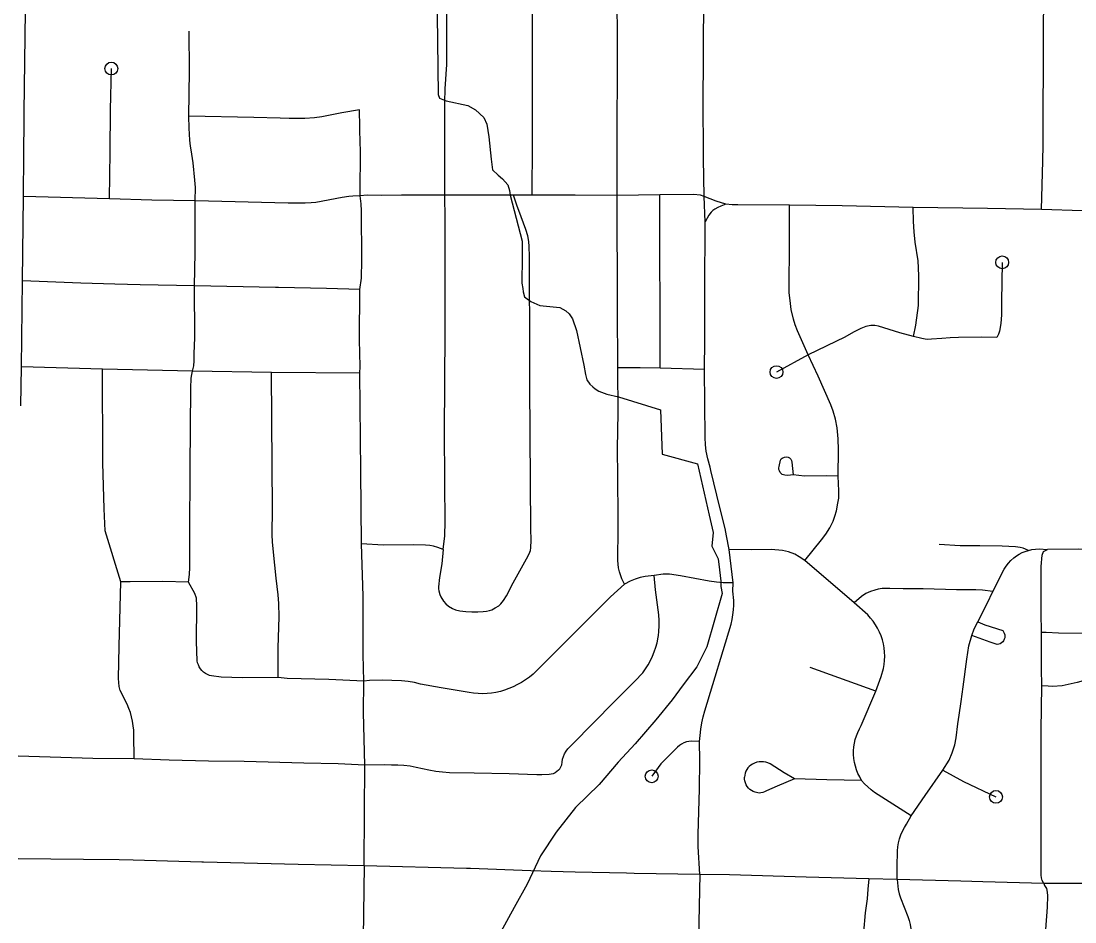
# Model space of a CAD drawing. Extents: x -19 to 366, y -4 to 359.
# Drawn here: x 150.262 to 151.042, y 191.643 to 192.309 of the extents above; entities that cross this region are included whole.
import ezdxf

# ---------------------------------------------------------------- set-up
doc = ezdxf.new("R2010")
doc.units = 0
for name, color, linetype in [('Level 33', 7, 'Continuous'), ('Level 35', 7, 'Continuous'), ('Level 43', 7, 'Continuous'), ('Level 60', 7, 'Continuous')]:
    doc.layers.add(name, color=color, linetype=linetype)

msp = doc.modelspace()

# ---------------------------------------------------------------- linework, layer by layer
at = {"layer": 'Level 33'}
for points in [[(150.5755, 192.18006), (150.57554, 192.21914), (150.57557, 192.24883), (150.57584, 192.25881), (150.57694, 192.2768), (150.57694, 192.31867), (150.57709, 192.33352), (150.57679, 192.37287)], [(150.64001, 192.18017), (150.64027, 192.21814), (150.64038, 192.23442), (150.64042, 192.28678), (150.64026, 192.33884), (150.64001, 192.37316)], [(150.70301, 192.17995), (150.70309, 192.21716), (150.7032, 192.28456), (150.70301, 192.3361), (150.7025, 192.37297)], [(150.7673, 192.17904), (150.76678, 192.20729), (150.76673, 192.21617), (150.76653, 192.24423), (150.76712, 192.32805), (150.7656, 192.37274)], [(151.01699, 192.16951), (151.01788, 192.20555), (151.01815, 192.21709), (151.01843, 192.30116), (151.01878, 192.35035)], [(150.26371, 192.1792), (150.26399, 192.21005), (150.26421, 192.23601), (150.26426, 192.24145), (150.26529, 192.31626)], [(150.38615, 192.23848), (150.38658, 192.27179), (150.38642, 192.30138)], [(150.32742, 192.17731), (150.32781, 192.21196), (150.32815, 192.24317), (150.3288, 192.27373)], [(150.51229, 192.24332), (150.49933, 192.24101), (150.4846, 192.23797), (150.47908, 192.23726), (150.47199, 192.23677), (150.46034, 192.23669), (150.45358, 192.23693), (150.43428, 192.23761), (150.38615, 192.23848)], [(150.51282, 192.17958), (150.51298, 192.21464), (150.51292, 192.21747), (150.51229, 192.24332)], [(150.39089, 192.17593), (150.39092, 192.18586), (150.39065, 192.19108), (150.38926, 192.20412), (150.38775, 192.21374), (150.38736, 192.21625), (150.38683, 192.22067), (150.3863, 192.22967), (150.38615, 192.23848)], [(150.26304, 192.1167), (150.26371, 192.1792)], [(150.32742, 192.17731), (150.26371, 192.1792)], [(150.51282, 192.17958), (150.50743, 192.1794), (150.50436, 192.17914), (150.49962, 192.17839), (150.48002, 192.17472), (150.47662, 192.17433), (150.47216, 192.17409), (150.4597, 192.17413), (150.39089, 192.17593)], [(150.51262, 192.11038), (150.51376, 192.1188), (150.51401, 192.13193), (150.51389, 192.16855), (150.51366, 192.17369), (150.51282, 192.17958)], [(150.54345, 192.18016), (150.52892, 192.17993), (150.51799, 192.18005), (150.51282, 192.17958)], [(150.5755, 192.18006), (150.54345, 192.18016)], [(150.57417, 191.91812), (150.57545, 191.92827), (150.57571, 191.93871), (150.57548, 191.96698), (150.57517, 192.00728), (150.57537, 192.03856), (150.57566, 192.0822), (150.57567, 192.11034), (150.57572, 192.16243), (150.5755, 192.18006)], [(150.6065, 192.18), (150.5755, 192.18006)], [(150.62632, 192.18002), (150.6065, 192.18)], [(150.64001, 192.18017), (150.62632, 192.18002)], [(150.63841, 191.91622), (150.63876, 191.91736), (150.63914, 191.91943), (150.63936, 191.92496), (150.6392, 191.93348), (150.63895, 191.96771), (150.63845, 192.03987), (150.6383, 192.05993), (150.63825, 192.09111), (150.63823, 192.10499), (150.63817, 192.13475), (150.63793, 192.14211), (150.63758, 192.14596), (150.63681, 192.15005), (150.63542, 192.15479), (150.63204, 192.16402), (150.62865, 192.17264), (150.62632, 192.18002)], [(150.67187, 192.18005), (150.64001, 192.18017)], [(150.70301, 192.17995), (150.67187, 192.18005)], [(150.73462, 192.18024), (150.70301, 192.17995)], [(150.70335, 192.0525), (150.70324, 192.09631), (150.70301, 192.17995)], [(150.7673, 192.17904), (150.76459, 192.17999), (150.75946, 192.18053), (150.73462, 192.18024)], [(150.7349, 192.05212), (150.73462, 192.18024)], [(150.76802, 192.16041), (150.7673, 192.17904)], [(150.78343, 192.17342), (150.77625, 192.17569), (150.7673, 192.17904)], [(150.39089, 192.17593), (150.35876, 192.17647), (150.32742, 192.17731)], [(150.39028, 192.11318), (150.39086, 192.13739), (150.39089, 192.17593)], [(150.78343, 192.17342), (150.77975, 192.17204), (150.77746, 192.17097), (150.77525, 192.16977), (150.77376, 192.16872), (150.77257, 192.16755), (150.77081, 192.16542), (150.76802, 192.16041)], [(150.83055, 192.17282), (150.79225, 192.17293), (150.78808, 192.17303), (150.78343, 192.17342)], [(150.84436, 192.06203), (150.83641, 192.07983), (150.8347, 192.08419), (150.83351, 192.08829), (150.8318, 192.0956), (150.83089, 192.1022), (150.83029, 192.10796), (150.83011, 192.11385), (150.83048, 192.1413), (150.83055, 192.17282)], [(150.86932, 192.17209), (150.83055, 192.17282)], [(150.92183, 192.1711), (150.86932, 192.17209)], [(150.9222, 192.07557), (150.9238, 192.08389), (150.92597, 192.0985), (150.92611, 192.1201), (150.92599, 192.12643), (150.92559, 192.1316), (150.92343, 192.14547), (150.92264, 192.15289), (150.92217, 192.16068), (150.92183, 192.1711)], [(150.97683, 192.17018), (150.92183, 192.1711)], [(151.01699, 192.16951), (150.97683, 192.17018)], [(151.04719, 192.16858), (151.01699, 192.16951)], [(150.76759, 192.05126), (150.76785, 192.0726), (150.76792, 192.10903), (150.76802, 192.16041)], [(150.98782, 192.13041), (150.98741, 192.10156), (150.98735, 192.09166), (150.98683, 192.08522), (150.98582, 192.07951), (150.98505, 192.07732), (150.98395, 192.07482), (150.97283, 192.07498), (150.95548, 192.07485), (150.94942, 192.07458), (150.94323, 192.0741), (150.9356, 192.07351), (150.93274, 192.07343), (150.93072, 192.07361), (150.92829, 192.07405), (150.9222, 192.07557)], [(150.26222, 192.05312), (150.26304, 192.1167)], [(150.39028, 192.11318), (150.35014, 192.11377), (150.33149, 192.11428), (150.30613, 192.11497), (150.26304, 192.1167)], [(150.38885, 192.05007), (150.3899, 192.05402), (150.39012, 192.05757), (150.39009, 192.0627), (150.39043, 192.07487), (150.39028, 192.11318)], [(150.51262, 192.11038), (150.48806, 192.11105), (150.45245, 192.11172), (150.45022, 192.11176), (150.39028, 192.11318)], [(150.51253, 192.0484), (150.51281, 192.05333), (150.51239, 192.07307), (150.51262, 192.11038)], [(150.9222, 192.07557), (150.9122, 192.07819), (150.89637, 192.08325), (150.89358, 192.08379), (150.89067, 192.08378), (150.88705, 192.08289), (150.88326, 192.08145), (150.87792, 192.07869), (150.87149, 192.07503), (150.84436, 192.06203)], [(150.84436, 192.06203), (150.82084, 192.04927)], [(150.86655, 191.97242), (150.86669, 191.99172), (150.86644, 191.99996), (150.86575, 192.00815), (150.86452, 192.01441), (150.86273, 192.02042), (150.86098, 192.02495), (150.8517, 192.04628), (150.84436, 192.06203)], [(150.2618, 192.02441), (150.26222, 192.05312)], [(150.32228, 192.05155), (150.26222, 192.05312)], [(150.32425, 191.9319), (150.32351, 191.94809), (150.32258, 191.9823), (150.32248, 191.98547), (150.32228, 192.05155)], [(150.38885, 192.05007), (150.32228, 192.05155)], [(150.38592, 191.894), (150.38665, 191.8997), (150.38676, 191.90472), (150.38678, 191.92231), (150.38677, 191.92892), (150.38718, 191.97862), (150.38764, 192.03749), (150.38795, 192.04468), (150.38834, 192.04757), (150.38885, 192.05007)], [(150.44722, 192.04908), (150.38885, 192.05007)], [(150.45223, 191.82356), (150.45208, 191.8453), (150.45284, 191.86829), (150.45275, 191.87825), (150.45223, 191.88469), (150.45082, 191.89694), (150.44864, 191.91616), (150.44798, 191.92372), (150.44773, 191.92885), (150.44789, 191.94834), (150.44766, 191.98026), (150.44722, 192.04908)], [(150.51253, 192.0484), (150.44722, 192.04908)], [(150.51375, 191.92219), (150.51323, 191.97601), (150.51253, 192.0484)], [(150.70837, 191.89239), (150.70633, 191.89643), (150.70462, 191.90151), (150.70398, 191.90452), (150.70359, 191.90988), (150.70358, 191.91171), (150.70355, 191.91996), (150.7036, 191.9236), (150.70361, 191.92497), (150.70377, 191.94169), (150.70346, 191.97188), (150.70327, 191.99261), (150.70381, 192.01944), (150.70335, 192.0525)], [(150.7349, 192.05212), (150.71988, 192.05248), (150.70335, 192.0525)], [(150.76759, 192.05126), (150.7349, 192.05212)], [(150.78571, 191.9182), (150.78395, 191.92808), (150.78279, 191.93353), (150.77882, 191.9491), (150.77231, 191.97661), (150.77167, 191.97893), (150.77, 191.98509), (150.76893, 191.99076), (150.76843, 191.99551), (150.76817, 192.00087), (150.76759, 192.05126)], [(150.83323, 191.97323), (150.82922, 191.97283), (150.82706, 191.97303), (150.82512, 191.97364), (150.82432, 191.97425), (150.82358, 191.97515), (150.82301, 191.97621), (150.82267, 191.97728), (150.82259, 191.97837), (150.82272, 191.97951), (150.8239, 191.98419), (150.82438, 191.98502), (150.82509, 191.98569), (150.82668, 191.98645), (150.82838, 191.98667), (150.82938, 191.98643), (150.83039, 191.98591), (150.83153, 191.98482), (150.83201, 191.9838), (150.83226, 191.98264), (150.83323, 191.97323)], [(150.86655, 191.97242), (150.85788, 191.97259), (150.84164, 191.97238), (150.83323, 191.97323)], [(150.84173, 191.90997), (150.85406, 191.92524), (150.85735, 191.92952), (150.86036, 191.9341), (150.86277, 191.93916), (150.8641, 191.94284), (150.86514, 191.94671), (150.86633, 191.95236), (150.86688, 191.95604), (150.86707, 191.96138), (150.86655, 191.97242)], [(150.33571, 191.89411), (150.32425, 191.9319)], [(150.51546, 191.82077), (150.51508, 191.84041), (150.51505, 191.8835), (150.51375, 191.92219)], [(150.57417, 191.91812), (150.5702, 191.91958), (150.56714, 191.92052), (150.56428, 191.92102), (150.56126, 191.9213), (150.55247, 191.92151), (150.52997, 191.92138), (150.51375, 191.92219)], [(151.0072, 191.91745), (151.00341, 191.91902), (151.00112, 191.91959), (150.99762, 191.92011), (150.98768, 191.92068), (150.97124, 191.9209), (150.95674, 191.92086), (150.94125, 191.92178)], [(150.57417, 191.91812), (150.57319, 191.9074), (150.57164, 191.89751), (150.57085, 191.89057), (150.57087, 191.889), (150.57108, 191.8875), (150.57187, 191.88482), (150.57261, 191.88307), (150.57451, 191.87981), (150.5762, 191.87787), (150.57817, 191.87624), (150.58114, 191.87447), (150.58337, 191.87354), (150.58656, 191.87278), (150.59091, 191.87226), (150.59537, 191.87202), (150.59987, 191.87203), (150.60373, 191.87222), (150.60623, 191.87248), (150.60865, 191.87298), (150.61015, 191.87352), (150.61279, 191.87486), (150.61532, 191.87653), (150.61682, 191.87781), (150.6189, 191.8803), (150.62103, 191.88373), (150.62597, 191.89349), (150.63474, 191.90895), (150.63705, 191.91329), (150.63841, 191.91622)], [(150.78872, 191.89354), (150.78571, 191.9182)], [(150.84173, 191.90997), (150.83764, 191.91279), (150.83447, 191.91455), (150.82975, 191.91632), (150.82536, 191.91729), (150.817, 191.91802), (150.80237, 191.91791), (150.78571, 191.9182)], [(150.98096, 191.88715), (150.98926, 191.90343), (150.99078, 191.90574), (150.99247, 191.90793), (150.9943, 191.90998), (150.9963, 191.91189), (150.9983, 191.91334), (151.00041, 191.91464), (151.00261, 191.91576), (151.00488, 191.9167), (151.0072, 191.91745)], [(151.0072, 191.91745), (151.00983, 191.91807), (151.0125, 191.91845), (151.01519, 191.9186), (151.02132, 191.91813)], [(151.01683, 191.85665), (151.01667, 191.87149), (151.01665, 191.90563), (151.0173, 191.91396), (151.01836, 191.91658), (151.02132, 191.91813)], [(151.10633, 191.91761), (151.04433, 191.91836), (151.02132, 191.91813)], [(150.87838, 191.87875), (150.84173, 191.90997)], [(150.65967, 191.75502), (150.66054, 191.75602), (150.66135, 191.75734), (150.662, 191.75875), (150.66217, 191.76089), (150.66258, 191.763), (150.66321, 191.76505), (150.66407, 191.76701), (150.66515, 191.76888), (150.6664, 191.77061), (150.66967, 191.77391), (150.70109, 191.80564), (150.71613, 191.82082), (150.72194, 191.82697), (150.72398, 191.82987), (150.72583, 191.83287), (150.72754, 191.83598), (150.72908, 191.83918), (150.7304, 191.84245), (150.73158, 191.8458), (150.73254, 191.8492), (150.7333, 191.85328), (150.73345, 191.85452), (150.73379, 191.85739), (150.73402, 191.86153), (150.73402, 191.86567), (150.73375, 191.86981), (150.73137, 191.88835), (150.7303, 191.89885)], [(150.7303, 191.89885), (150.72369, 191.89814), (150.71988, 191.89729), (150.7162, 191.89609), (150.71257, 191.89469), (150.70837, 191.89239)], [(150.78872, 191.89354), (150.78133, 191.89349), (150.77642, 191.89385), (150.77102, 191.89471), (150.74994, 191.89867), (150.74157, 191.89985), (150.73901, 191.89995), (150.73697, 191.89982), (150.7303, 191.89885)], [(150.34564, 191.76336), (150.34553, 191.78123), (150.34538, 191.78453), (150.34505, 191.78782), (150.34452, 191.79108), (150.34379, 191.79431), (150.34286, 191.79748), (150.34175, 191.80059), (150.34045, 191.80363), (150.33539, 191.8138), (150.33468, 191.81671), (150.33424, 191.81967), (150.33408, 191.82266), (150.33452, 191.8467), (150.33571, 191.89411)], [(150.38592, 191.894), (150.36682, 191.89453), (150.34274, 191.89421), (150.33571, 191.89411)], [(150.45223, 191.82356), (150.42589, 191.8232), (150.41007, 191.82365), (150.40292, 191.82459), (150.40134, 191.82503), (150.39981, 191.82566), (150.39836, 191.82646), (150.39703, 191.82744), (150.39584, 191.82857), (150.39473, 191.82991), (150.39386, 191.83122), (150.39315, 191.83271), (150.39261, 191.83427), (150.39225, 191.83589), (150.39188, 191.84998), (150.39203, 191.87652), (150.3918, 191.88201), (150.39058, 191.88553), (150.38592, 191.894)], [(150.70837, 191.89239), (150.70316, 191.88787), (150.69813, 191.88315), (150.66656, 191.85153), (150.64334, 191.82828), (150.64073, 191.82595), (150.638, 191.82377), (150.63515, 191.82174), (150.63222, 191.81987), (150.62917, 191.81816), (150.62604, 191.81662), (150.62282, 191.81525), (150.61972, 191.81411), (150.61655, 191.81318), (150.61333, 191.81244), (150.61006, 191.81191), (150.60677, 191.81159), (150.60346, 191.81147), (150.60017, 191.81157), (150.5966, 191.81191), (150.5936, 191.81239), (150.57287, 191.8159), (150.55756, 191.81863), (150.55294, 191.81966), (150.54825, 191.82043), (150.54354, 191.82091), (150.52924, 191.82149), (150.5198, 191.82122), (150.51546, 191.82077)], [(150.76396, 191.77604), (150.76427, 191.78068), (150.76482, 191.78529), (150.76561, 191.78987), (150.76661, 191.79441), (150.76782, 191.7989), (150.78722, 191.86289), (150.78802, 191.86634), (150.78863, 191.86983), (150.78904, 191.87336), (150.78922, 191.8769), (150.78918, 191.88045), (150.78863, 191.88723), (150.78872, 191.89354)], [(150.98096, 191.88715), (150.97331, 191.88794), (150.96821, 191.8882), (150.95412, 191.88816), (150.92944, 191.88899), (150.91455, 191.88904), (150.90459, 191.88929), (150.89898, 191.88916), (150.89596, 191.88875), (150.89359, 191.88811), (150.89047, 191.88696), (150.88701, 191.88544), (150.88369, 191.8834), (150.87838, 191.87875)], [(150.9698, 191.8646), (150.9768, 191.87813), (150.98096, 191.88715)], [(150.89424, 191.8134), (150.89832, 191.82422), (150.90006, 191.83002), (150.90056, 191.83306), (150.90085, 191.83612), (150.90095, 191.83919), (150.90081, 191.84226), (150.90046, 191.84532), (150.89989, 191.84834), (150.89914, 191.85132), (150.89816, 191.85424), (150.89698, 191.85708), (150.8956, 191.85983), (150.89405, 191.86248), (150.89229, 191.86501), (150.89037, 191.86741), (150.88829, 191.86968), (150.87838, 191.87875)], [(150.96534, 191.85453), (150.96699, 191.85952), (150.9698, 191.8646)], [(150.9698, 191.8646), (150.97505, 191.86234), (150.98818, 191.8581), (150.98887, 191.85719), (150.98937, 191.85617), (150.98969, 191.85508), (150.9898, 191.85394), (150.98969, 191.8528), (150.98937, 191.8517), (150.98885, 191.85068), (150.98817, 191.84978), (150.98731, 191.84902), (150.98634, 191.84843), (150.98526, 191.84804), (150.98413, 191.84786), (150.97894, 191.8495), (150.96534, 191.85453)], [(150.9438, 191.75503), (150.94846, 191.76238), (150.95088, 191.7677), (150.95283, 191.77375), (150.95373, 191.77872), (150.955, 191.7893), (150.9559, 191.79563), (150.95737, 191.80582), (150.95892, 191.81658), (150.96162, 191.83705), (150.96317, 191.84685), (150.96534, 191.85453)], [(151.14235, 191.85128), (151.14138, 191.85273), (151.14063, 191.8534), (151.13976, 191.85391), (151.1388, 191.85425), (151.12329, 191.85521), (151.1008, 191.85568), (151.08193, 191.85553), (151.02954, 191.85628), (151.02036, 191.8567), (151.01683, 191.85665)], [(151.01704, 191.8173), (151.01687, 191.83), (151.01683, 191.85665)], [(150.89424, 191.8134), (150.84566, 191.83091)], [(150.51546, 191.82077), (150.48977, 191.82196), (150.45882, 191.82277), (150.45223, 191.82356)], [(150.51621, 191.75855), (150.51544, 191.7975), (150.51546, 191.82077)], [(151.14207, 191.82493), (151.13097, 191.82409), (151.09255, 191.82264), (151.07804, 191.82226), (151.06586, 191.82241), (151.05571, 191.82213), (151.05221, 191.82187), (151.04938, 191.82146), (151.0433, 191.81976), (151.03215, 191.81727), (151.02503, 191.81688), (151.02179, 191.81694), (151.01704, 191.8173)], [(150.88383, 191.74739), (150.88238, 191.74988), (150.88112, 191.75247), (150.88004, 191.75515), (150.87918, 191.7579), (150.87852, 191.76071), (150.87808, 191.76355), (150.87786, 191.76643), (150.87784, 191.76931), (150.87807, 191.7721), (150.87848, 191.77487), (150.87911, 191.7776), (150.87993, 191.78028), (150.88094, 191.78288), (150.88217, 191.78541), (150.88354, 191.78784), (150.89424, 191.8134)], [(151.01859, 191.67118), (151.01746, 191.67329), (151.01688, 191.67528), (151.0167, 191.67731), (151.01674, 191.78442), (151.01704, 191.8173)], [(150.76396, 191.77604), (150.75805, 191.77644), (150.75611, 191.77623), (150.75423, 191.7758), (150.7524, 191.77514), (150.75068, 191.77427), (150.74908, 191.7732), (150.7476, 191.77195), (150.73534, 191.75967), (150.72854, 191.75041)], [(150.76413, 191.67774), (150.76291, 191.69857), (150.76295, 191.70752), (150.7638, 191.74099), (150.76416, 191.76219), (150.76396, 191.77604)], [(150.34564, 191.76336), (150.31508, 191.76354), (150.25996, 191.76529)], [(150.51621, 191.75855), (150.49654, 191.75957), (150.47116, 191.76021), (150.4271, 191.76133), (150.40054, 191.76156), (150.37155, 191.76232), (150.34564, 191.76336)], [(150.5159, 191.68411), (150.51595, 191.72423), (150.51621, 191.75855)], [(150.65967, 191.75502), (150.65838, 191.75382), (150.65708, 191.75297), (150.6557, 191.75231), (150.65422, 191.75186), (150.65269, 191.75162), (150.64715, 191.75146), (150.64364, 191.75157), (150.62297, 191.75221), (150.59719, 191.7527), (150.5789, 191.75304), (150.57382, 191.75338), (150.56878, 191.75397), (150.56376, 191.75482), (150.55434, 191.75698), (150.54981, 191.75777), (150.54523, 191.7583), (150.54065, 191.75855), (150.53605, 191.75853), (150.53119, 191.7588), (150.51621, 191.75855)], [(150.83413, 191.74842), (150.82646, 191.75307), (150.81608, 191.75962), (150.81454, 191.7603), (150.81292, 191.76079), (150.81128, 191.76108), (150.80959, 191.76116), (150.80791, 191.76104), (150.80627, 191.76072), (150.80467, 191.76019), (150.80315, 191.75948), (150.8019, 191.75869), (150.80074, 191.75775), (150.79973, 191.75667), (150.79887, 191.75547), (150.79817, 191.75417), (150.79765, 191.75278), (150.79731, 191.75134), (150.79714, 191.74987)], [(150.83413, 191.74842), (150.82133, 191.74319), (150.81334, 191.73958), (150.81208, 191.73885), (150.81075, 191.73833), (150.80934, 191.73805), (150.80792, 191.738), (150.80506, 191.73856), (150.80367, 191.7391), (150.80239, 191.73982), (150.8012, 191.7407), (150.80013, 191.74173), (150.7992, 191.74288), (150.79843, 191.74415), (150.79784, 191.74551), (150.79742, 191.74692), (150.79719, 191.74839), (150.79714, 191.74987)], [(150.92037, 191.72115), (150.93094, 191.73613), (150.9438, 191.75503)], [(150.9438, 191.75503), (150.95923, 191.74666), (150.98321, 191.73518)], [(150.88383, 191.74739), (150.8581, 191.7477), (150.83413, 191.74842)], [(150.92037, 191.72115), (150.89338, 191.73847), (150.89078, 191.74045), (150.8883, 191.74261), (150.88598, 191.74493), (150.88383, 191.74739)], [(150.91011, 191.67402), (150.91002, 191.68343), (150.91032, 191.69534), (150.91061, 191.69834), (150.91114, 191.70131), (150.91188, 191.70422), (150.91288, 191.70707), (150.91408, 191.70983), (150.91549, 191.71249), (150.9171, 191.71503), (150.92037, 191.72115)], [(150.5159, 191.68411), (150.46696, 191.68528), (150.39707, 191.68695), (150.39567, 191.68698), (150.34496, 191.68848), (150.33456, 191.68862), (150.30819, 191.68897), (150.25977, 191.68928)], [(150.5159, 191.68411), (150.51491, 191.6134), (150.51489, 191.61109)], [(150.76413, 191.67774), (150.71543, 191.67859), (150.70993, 191.67872), (150.67202, 191.67956), (150.65421, 191.68005), (150.63912, 191.68047), (150.5944, 191.68214), (150.59141, 191.68221), (150.5159, 191.68411)], [(150.76413, 191.67774), (150.76346, 191.64243), (150.76305, 191.60455)], [(150.88922, 191.6746), (150.84281, 191.67588), (150.78609, 191.67745), (150.76413, 191.67774)], [(150.88922, 191.6746), (150.88834, 191.66687), (150.88803, 191.65975), (150.88647, 191.64947), (150.8851, 191.63511), (150.88458, 191.63202), (150.88373, 191.62964), (150.88194, 191.62591), (150.87854, 191.62004), (150.8758, 191.61598), (150.87458, 191.61388), (150.87332, 191.61104), (150.87139, 191.60592)], [(150.91011, 191.67402), (150.88922, 191.6746)], [(150.91011, 191.67402), (150.91092, 191.66672), (150.9116, 191.6636), (150.91257, 191.66054), (150.91805, 191.64665), (150.91897, 191.6437), (150.91965, 191.64069), (150.9201, 191.63763), (150.92034, 191.63455), (150.92011, 191.61989), (150.92025, 191.60736)], [(151.01859, 191.67118), (150.9736, 191.67246), (150.95725, 191.67286), (150.91011, 191.67402)], [(151.01859, 191.67118), (151.01911, 191.66966), (151.02048, 191.66741), (151.02118, 191.6646), (151.02131, 191.662), (151.02104, 191.65359), (151.01978, 191.63712), (151.01925, 191.62374), (151.01891, 191.60046), (151.0183, 191.57644), (151.01755, 191.54679)], [(151.20023, 191.66843), (151.19941, 191.66823), (151.17702, 191.66844), (151.14531, 191.66916), (151.11571, 191.66915), (151.09926, 191.66946), (151.0825, 191.67022), (151.04704, 191.67115), (151.01859, 191.67118)]]:
    msp.add_lwpolyline(points, dxfattribs=at)
for centre in [(150.3288, 192.27373), (150.98782, 192.13041), (150.82084, 192.04927), (150.72854, 191.75041), (150.98321, 191.73518)]:
    msp.add_circle(centre, 0.00473, dxfattribs=at)
at = {"layer": 'Level 35'}
msp.add_lwpolyline([(150.78075, 191.88565), (150.76933, 191.8461), (150.76181, 191.83126), (150.75182, 191.81812), (150.74371, 191.80689), (150.73165, 191.79204), (150.71618, 191.77451), (150.70373, 191.7608), (150.68977, 191.74442), (150.67203, 191.72727), (150.6579, 191.70918), (150.64622, 191.69148), (150.63644, 191.67075), (150.62684, 191.65343), (150.61687, 191.63535)], dxfattribs=at)
at = {"layer": 'Level 43'}
msp.add_lwpolyline([(150.56921, 192.3526), (150.57068, 192.25458), (150.57163, 192.25192), (150.57637, 192.24984), (150.59248, 192.24628), (150.59817, 192.24326), (150.60424, 192.23757), (150.60653, 192.23264), (150.60808, 192.22315), (150.60984, 192.20681), (150.61081, 192.19883), (150.61499, 192.19486), (150.61822, 192.19221), (150.62202, 192.18785), (150.62336, 192.18348), (150.62375, 192.18006), (150.63276, 192.14608), (150.63279, 192.13924), (150.6328, 192.1343), (150.63249, 192.11511), (150.63326, 192.11112), (150.63346, 192.10866), (150.63442, 192.10486), (150.6365, 192.10334), (150.63916, 192.10145), (150.6458, 192.09843), (150.66057, 192.09695), (150.66493, 192.0945), (150.6674, 192.09241), (150.66987, 192.08862), (150.67293, 192.08008), (150.67832, 192.05445), (150.67967, 192.04761), (150.68044, 192.04362), (150.68272, 192.0404), (150.685, 192.03832), (150.68671, 192.0368), (150.68937, 192.03529), (150.69543, 192.03303), (150.70396, 192.03096), (150.73504, 192.02136), (150.73629, 191.98869), (150.76244, 191.98154), (150.77109, 191.94338), (150.77397, 191.93066), (150.77306, 191.92059), (150.77763, 191.9111), (150.77879, 191.90312), (150.77958, 191.89477), (150.77978, 191.89078), (150.78075, 191.88565)], dxfattribs=at)
at = {"layer": 'Level 60'}
for points in [[(154.11585, 1.87092), (153.9063, 10.48743), (153.69602, 19.10409), (153.48501, 27.72087), (153.27327, 36.3378), (153.0608, 44.95486), (152.84759, 53.57206), (152.63366, 62.1894), (152.419, 70.80688), (152.20362, 79.42449), (151.98751, 88.04225), (151.77068, 96.66014), (151.55312, 105.27817), (151.33484, 113.89634), (151.11584, 122.51465), (150.89612, 131.13311), (150.67568, 139.7517), (150.45452, 148.37043), (150.23264, 156.98931), (150.01005, 165.60832), (149.78674, 174.22748), (149.56272, 182.84677), (149.33799, 191.46621), (149.11254, 200.0858), (148.88638, 208.70552), (148.65952, 217.32539), (148.43194, 225.9454), (148.20366, 234.56555), (147.97466, 243.18584), (147.74497, 251.80628), (147.51457, 260.42687), (147.28346, 269.04759), (147.05165, 277.66846), (146.81914, 286.28948), (146.58593, 294.91064), (146.35202, 303.53194), (146.11742, 312.15339), (145.88211, 320.77499), (145.64611, 329.39673), (145.40941, 338.01861), (145.17202, 346.64065)], [(0, 189.51617), (7.11214, 189.52059), (14.22427, 189.53386), (21.33637, 189.55597), (28.44845, 189.58693), (35.56048, 189.62672), (42.67245, 189.67537), (49.78436, 189.73285), (56.89619, 189.79918), (64.00793, 189.87436), (71.11958, 189.95838), (78.23111, 190.05124), (85.34253, 190.15294), (92.45381, 190.26349), (99.56495, 190.38288), (106.67593, 190.51112), (113.78675, 190.6482), (120.89739, 190.79412), (128.00785, 190.94888), (135.11811, 191.11248), (142.22816, 191.28493), (149.33799, 191.46621), (156.44759, 191.65634), (163.55694, 191.85531), (170.66605, 192.06312), (177.77489, 192.27977), (184.88345, 192.50526), (191.99173, 192.73959), (199.09971, 192.98276), (206.20739, 193.23477), (213.31474, 193.49561), (220.42177, 193.7653), (227.52845, 194.04382), (234.63479, 194.33118), (241.74076, 194.62738), (248.84635, 194.93241), (255.95157, 195.24628), (263.05638, 195.56898), (270.16079, 195.90052), (277.26478, 196.24089), (284.36834, 196.5901), (291.47147, 196.94814), (298.57414, 197.31501), (305.67635, 197.69072), (312.77809, 198.07525), (319.87934, 198.46862), (326.9801, 198.87082), (334.08035, 199.28185), (341.18009, 199.7017)]]:
    msp.add_spline(points, degree=3, dxfattribs=at)

doc.saveas('drawing.dxf')
